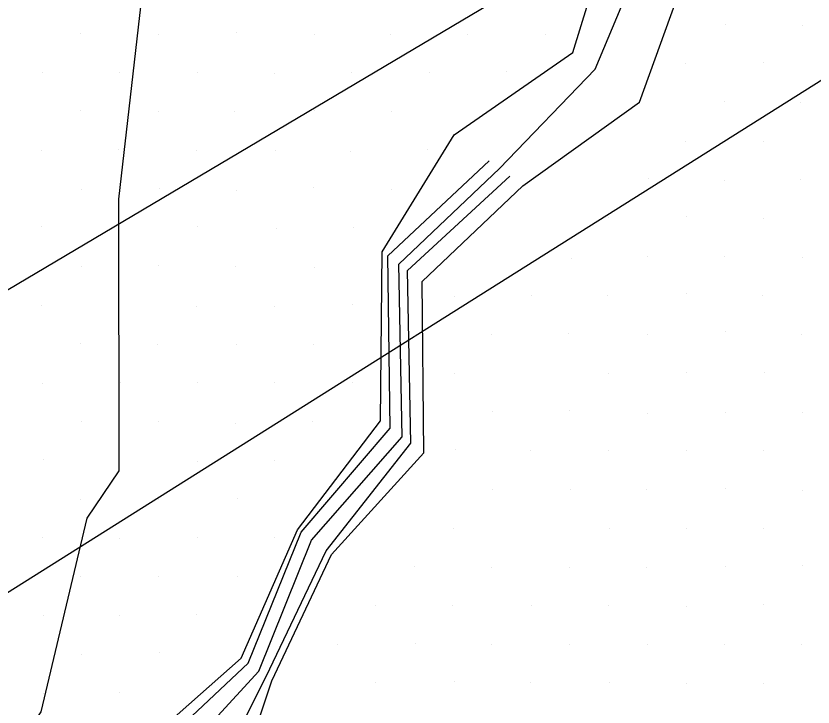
# Model space of a CAD drawing. Extents: x 1602514 to 1609837, y 863887 to 871157.
# Drawn here: x 1605729.9 to 1605875.4, y 867643 to 867769.2 of the extents above; entities that cross this region are included whole.
import ezdxf

# ---------------------------------------------------------------- set-up
doc = ezdxf.new("R2010")
doc.units = 0
for name, color, linetype in [('Survey-Flow line', 7, 'Continuous'), ('Survey-Ridge Lines', 7, 'Continuous'), ('Survey-Spot dirt', 7, 'Continuous'), ('Text General Notes', 7, 'Continuous')]:
    doc.layers.add(name, color=color, linetype=linetype)

msp = doc.modelspace()

# ---------------------------------------------------------------- linework, layer by layer
at = {"layer": 'Survey-Flow line'}
msp.add_lwpolyline([(1605680.59, 867532.38), (1605701.45, 867548.02), (1605714.54, 867569.41), (1605728.96, 867589.81), (1605745.78, 867608.44), (1605757.24, 867631.03), (1605774.21, 867649.54), (1605783.87, 867673.47), (1605800.39, 867692.31), (1605799.78, 867723.84), (1605818.17, 867741.3), (1605835.66, 867759.43), (1605841.16, 867772.69), (1605845.73, 867798.75), (1605839.14, 867822.96), (1605829.21, 867846.63), (1605821.01, 867870.58), (1605819.07, 867895.56), (1605815.76, 867920.32), (1605812.24, 867945.04), (1605805.99, 867969.31)], dxfattribs=at)
msp.add_lwpolyline([(1605680.59, 867532.38), (1605701.45, 867548.02), (1605714.54, 867569.41), (1605728.96, 867589.81), (1605745.78, 867608.44), (1605757.24, 867631.03), (1605774.21, 867649.54), (1605783.87, 867673.47), (1605800.39, 867692.31), (1605799.78, 867723.84), (1605818.17, 867741.3), (1605835.66, 867759.43), (1605841.16, 867772.69), (1605845.73, 867798.75), (1605839.14, 867822.96), (1605829.21, 867846.63), (1605821.01, 867870.58), (1605819.07, 867895.56), (1605815.76, 867920.32), (1605812.24, 867945.04), (1605805.99, 867969.31)], dxfattribs=at)
at = {"layer": 'Survey-Ridge Lines'}
for points in [[(1605683.61, 867530.15), (1605704.4, 867545.83), (1605719.16, 867565.98), (1605732.98, 867586.84), (1605749.86, 867605.41), (1605768.23, 867622.89), (1605776.6, 867647.77), (1605787.47, 867670.8), (1605804.36, 867689.37), (1605804.03, 867720.69), (1605822.42, 867738.15), (1605843.75, 867753.44), (1605851.25, 867774.36), (1605855.83, 867800.42), (1605849.22, 867824.63), (1605845.26, 867849.28), (1605829.35, 867871.95), (1605823.7, 867896.32), (1605819.85, 867920.99), (1605818.89, 867946.14), (1605809.64, 867969.91)], [(1605683.61, 867530.15), (1605704.4, 867545.83), (1605719.16, 867565.98), (1605732.98, 867586.84), (1605749.86, 867605.41), (1605768.23, 867622.89), (1605776.6, 867647.77), (1605787.47, 867670.8), (1605804.36, 867689.37), (1605804.03, 867720.69), (1605822.42, 867738.15), (1605843.75, 867753.44), (1605851.25, 867774.36), (1605855.83, 867800.42), (1605849.22, 867824.63), (1605845.26, 867849.28), (1605829.35, 867871.95), (1605823.7, 867896.32), (1605819.85, 867920.99), (1605818.89, 867946.14), (1605809.64, 867969.91)], [(1605675.53, 867536.13), (1605699.18, 867549.7), (1605712.26, 867571.09), (1605726.69, 867591.49), (1605741.69, 867611.46), (1605751.89, 867634.99), (1605771.01, 867651.91), (1605781.3, 867675.36), (1605796.45, 867695.23), (1605796.72, 867726.1), (1605809.86, 867747.45), (1605831.56, 867762.46), (1605834.37, 867771.57), (1605828.33, 867795.88), (1605829.73, 867821.41)], [(1605675.53, 867536.13), (1605699.18, 867549.7), (1605712.26, 867571.09), (1605726.69, 867591.49), (1605741.69, 867611.46), (1605751.89, 867634.99), (1605771.01, 867651.91), (1605781.3, 867675.36), (1605796.45, 867695.23), (1605796.72, 867726.1), (1605809.86, 867747.45), (1605831.56, 867762.46), (1605834.37, 867771.57), (1605828.33, 867795.88), (1605829.73, 867821.41)], [(1605675.33, 867597.3), (1605706.66, 867610.09), (1605724.47, 867627.61), (1605734.48, 867642.12), (1605742.89, 867677.47), (1605748.75, 867686.12), (1605748.68, 867735.68), (1605753.67, 867779.38), (1605753.86, 867809.41)], [(1605675.33, 867597.3), (1605706.66, 867610.09), (1605724.47, 867627.61), (1605734.48, 867642.12), (1605742.89, 867677.47), (1605748.75, 867686.12), (1605748.68, 867735.68), (1605753.67, 867779.38), (1605753.86, 867809.41)], [(1605727.2, 867591.11), (1605744.9, 867609.09), (1605753.76, 867633.6), (1605772.26, 867650.98), (1605781.93, 867674.9), (1605798.23, 867693.91), (1605797.75, 867725.34), (1605816.3, 867742.69)], [(1605727.2, 867591.11), (1605744.9, 867609.09), (1605753.76, 867633.6), (1605772.26, 867650.98), (1605781.93, 867674.9), (1605798.23, 867693.91), (1605797.75, 867725.34), (1605816.3, 867742.69)], [(1605730.31, 867588.81), (1605747.7, 867607.01), (1605764.16, 867625.9), (1605775.54, 867648.55), (1605786.54, 867671.49), (1605801.99, 867691.13), (1605801.38, 867722.65), (1605820.08, 867739.89)], [(1605730.31, 867588.81), (1605747.7, 867607.01), (1605764.16, 867625.9), (1605775.54, 867648.55), (1605786.54, 867671.49), (1605801.99, 867691.13), (1605801.38, 867722.65), (1605820.08, 867739.89)]]:
    msp.add_lwpolyline(points, dxfattribs=at)
at = {"layer": 'Survey-Spot dirt'}
for p, q in [((1605859.45, 867767.64), (1605859.45, 867767.64)), ((1605859.45, 867767.64), (1605859.45, 867767.64)), ((1605873.52, 867767.48), (1605873.52, 867767.48)), ((1605873.52, 867767.48), (1605873.52, 867767.48)), ((1605741.64, 867765.9), (1605741.64, 867765.9)), ((1605741.64, 867765.9), (1605741.64, 867765.9)), ((1605755.89, 867765.84), (1605755.89, 867765.84)), ((1605755.89, 867765.84), (1605755.89, 867765.84)), ((1605770.14, 867766.06), (1605770.14, 867766.06)), ((1605770.14, 867766.06), (1605770.14, 867766.06)), ((1605784.36, 867765.74), (1605784.36, 867765.74)), ((1605784.36, 867765.74), (1605784.36, 867765.74)), ((1605798.27, 867765.7), (1605798.27, 867765.7)), ((1605798.27, 867765.7), (1605798.27, 867765.7)), ((1605812.39, 867765.81), (1605812.39, 867765.81)), ((1605812.39, 867765.81), (1605812.39, 867765.81)), ((1605826.58, 867765.84), (1605826.58, 867765.84)), ((1605826.58, 867765.84), (1605826.58, 867765.84)), ((1605852.2, 867760.42), (1605852.2, 867760.42)), ((1605852.2, 867760.42), (1605852.2, 867760.42)), ((1605866.44, 867760.58), (1605866.44, 867760.58)), ((1605866.44, 867760.58), (1605866.44, 867760.58)), ((1605734.81, 867758.84), (1605734.81, 867758.84)), ((1605734.81, 867758.84), (1605734.81, 867758.84)), ((1605748.7, 867758.84), (1605748.7, 867758.84)), ((1605748.7, 867758.84), (1605748.7, 867758.84)), ((1605763.01, 867758.75), (1605763.01, 867758.75)), ((1605763.01, 867758.75), (1605763.01, 867758.75)), ((1605777.07, 867758.69), (1605777.07, 867758.69)), ((1605777.07, 867758.69), (1605777.07, 867758.69)), ((1605791.18, 867758.77), (1605791.18, 867758.77)), ((1605791.18, 867758.77), (1605791.18, 867758.77)), ((1605805.32, 867758.87), (1605805.32, 867758.87)), ((1605805.32, 867758.87), (1605805.32, 867758.87)), ((1605819.41, 867758.97), (1605819.41, 867758.97)), ((1605819.41, 867758.97), (1605819.41, 867758.97)), ((1605859.2, 867753.5), (1605859.2, 867753.5)), ((1605859.2, 867753.5), (1605859.2, 867753.5)), ((1605873.21, 867753.35), (1605873.21, 867753.35)), ((1605873.21, 867753.35), (1605873.21, 867753.35)), ((1605741.65, 867751.82), (1605741.65, 867751.82)), ((1605741.65, 867751.82), (1605741.65, 867751.82)), ((1605755.98, 867751.75), (1605755.98, 867751.75)), ((1605755.98, 867751.75), (1605755.98, 867751.75)), ((1605769.87, 867751.78), (1605769.87, 867751.78)), ((1605769.87, 867751.78), (1605769.87, 867751.78)), ((1605784.32, 867751.8), (1605784.32, 867751.8)), ((1605784.32, 867751.8), (1605784.32, 867751.8)), ((1605798.42, 867751.72), (1605798.42, 867751.72)), ((1605798.42, 867751.72), (1605798.42, 867751.72)), ((1605852.2, 867746.31), (1605852.2, 867746.31)), ((1605852.2, 867746.31), (1605852.2, 867746.31)), ((1605866.39, 867746.27), (1605866.39, 867746.27)), ((1605866.39, 867746.27), (1605866.39, 867746.27)), ((1605734.63, 867744.58), (1605734.63, 867744.58)), ((1605734.63, 867744.58), (1605734.63, 867744.58)), ((1605748.56, 867744.72), (1605748.56, 867744.72)), ((1605748.56, 867744.72), (1605748.56, 867744.72)), ((1605762.8, 867744.67), (1605762.8, 867744.67)), ((1605762.8, 867744.67), (1605762.8, 867744.67)), ((1605777.24, 867744.66), (1605777.24, 867744.66)), ((1605777.24, 867744.66), (1605777.24, 867744.66)), ((1605791.05, 867744.42), (1605791.05, 867744.42)), ((1605791.05, 867744.42), (1605791.05, 867744.42)), ((1605805.02, 867744.81), (1605805.02, 867744.81)), ((1605805.02, 867744.81), (1605805.02, 867744.81)), ((1605845.31, 867739.41), (1605845.31, 867739.41)), ((1605845.31, 867739.41), (1605845.31, 867739.41)), ((1605873.21, 867739.32), (1605873.21, 867739.32)), ((1605873.21, 867739.32), (1605873.21, 867739.32)), ((1605784.23, 867737.84), (1605784.23, 867737.84)), ((1605784.23, 867737.84), (1605784.23, 867737.84)), ((1605859.22, 867739.19), (1605859.22, 867739.19)), ((1605859.22, 867739.19), (1605859.22, 867739.19)), ((1605741.85, 867737.48), (1605741.85, 867737.48)), ((1605741.85, 867737.48), (1605741.85, 867737.48)), ((1605756.05, 867737.67), (1605756.05, 867737.67)), ((1605756.05, 867737.67), (1605756.05, 867737.67)), ((1605770.06, 867737.31), (1605770.06, 867737.31)), ((1605770.06, 867737.31), (1605770.06, 867737.31)), ((1605798.49, 867737.51), (1605798.49, 867737.51)), ((1605798.49, 867737.51), (1605798.49, 867737.51)), ((1605838.02, 867732.35), (1605838.02, 867732.35)), ((1605838.02, 867732.35), (1605838.02, 867732.35)), ((1605852.33, 867732.47), (1605852.33, 867732.47)), ((1605852.33, 867732.47), (1605852.33, 867732.47)), ((1605866.37, 867732.16), (1605866.37, 867732.16)), ((1605866.37, 867732.16), (1605866.37, 867732.16)), ((1605734.63, 867730.73), (1605734.63, 867730.73)), ((1605734.63, 867730.73), (1605734.63, 867730.73)), ((1605763.03, 867730.71), (1605763.03, 867730.71)), ((1605763.03, 867730.71), (1605763.03, 867730.71)), ((1605791.47, 867730.55), (1605791.47, 867730.55)), ((1605791.47, 867730.55), (1605791.47, 867730.55)), ((1605777.39, 867730.35), (1605777.39, 867730.35)), ((1605777.39, 867730.35), (1605777.39, 867730.35)), ((1605831.25, 867724.89), (1605831.25, 867724.89)), ((1605831.25, 867724.89), (1605831.25, 867724.89)), ((1605845.15, 867725.15), (1605845.15, 867725.15)), ((1605845.15, 867725.15), (1605845.15, 867725.15)), ((1605859.21, 867725.32), (1605859.21, 867725.32)), ((1605859.21, 867725.32), (1605859.21, 867725.32)), ((1605873.57, 867725.03), (1605873.57, 867725.03)), ((1605873.57, 867725.03), (1605873.57, 867725.03)), ((1605741.87, 867723.33), (1605741.87, 867723.33)), ((1605741.87, 867723.33), (1605741.87, 867723.33)), ((1605755.95, 867723.65), (1605755.95, 867723.65)), ((1605755.95, 867723.65), (1605755.95, 867723.65)), ((1605769.91, 867723.48), (1605769.91, 867723.48)), ((1605769.91, 867723.48), (1605769.91, 867723.48)), ((1605784.33, 867723.27), (1605784.33, 867723.27)), ((1605784.33, 867723.27), (1605784.33, 867723.27)), ((1605810, 867717.89), (1605810, 867717.89)), ((1605810, 867717.89), (1605810, 867717.89)), ((1605823.95, 867718.05), (1605823.95, 867718.05)), ((1605823.95, 867718.05), (1605823.95, 867718.05)), ((1605837.91, 867718.11), (1605837.91, 867718.11)), ((1605837.91, 867718.11), (1605837.91, 867718.11)), ((1605852.3, 867718.43), (1605852.3, 867718.43)), ((1605852.3, 867718.43), (1605852.3, 867718.43)), ((1605866.2, 867718.15), (1605866.2, 867718.15)), ((1605866.2, 867718.15), (1605866.2, 867718.15)), ((1605734.62, 867716.36), (1605734.62, 867716.36)), ((1605734.62, 867716.36), (1605734.62, 867716.36)), ((1605748.69, 867716.3), (1605748.69, 867716.3)), ((1605748.69, 867716.3), (1605748.69, 867716.3)), ((1605762.89, 867716.14), (1605762.89, 867716.14)), ((1605762.89, 867716.14), (1605762.89, 867716.14)), ((1605777.15, 867716.19), (1605777.15, 867716.19)), ((1605777.15, 867716.19), (1605777.15, 867716.19)), ((1605791.3, 867716.51), (1605791.3, 867716.51)), ((1605791.3, 867716.51), (1605791.3, 867716.51)), ((1605816.78, 867710.95), (1605816.78, 867710.95)), ((1605816.78, 867710.95), (1605816.78, 867710.95)), ((1605830.84, 867711.11), (1605830.84, 867711.11)), ((1605830.84, 867711.11), (1605830.84, 867711.11)), ((1605845.18, 867711.05), (1605845.18, 867711.05)), ((1605845.18, 867711.05), (1605845.18, 867711.05)), ((1605859.35, 867711.51), (1605859.35, 867711.51)), ((1605859.35, 867711.51), (1605859.35, 867711.51)), ((1605873.35, 867711), (1605873.35, 867711)), ((1605873.35, 867711), (1605873.35, 867711)), ((1605741.62, 867709.33), (1605741.62, 867709.33)), ((1605741.62, 867709.33), (1605741.62, 867709.33)), ((1605755.76, 867709.25), (1605755.76, 867709.25)), ((1605755.76, 867709.25), (1605755.76, 867709.25)), ((1605770.13, 867709.25), (1605770.13, 867709.25)), ((1605770.13, 867709.25), (1605770.13, 867709.25)), ((1605784.18, 867709.1), (1605784.18, 867709.1)), ((1605784.18, 867709.1), (1605784.18, 867709.1)), ((1605809.95, 867703.9), (1605809.95, 867703.9)), ((1605809.95, 867703.9), (1605809.95, 867703.9)), ((1605838.03, 867703.9), (1605838.03, 867703.9)), ((1605838.03, 867703.9), (1605838.03, 867703.9)), ((1605852.27, 867703.98), (1605852.27, 867703.98)), ((1605852.27, 867703.98), (1605852.27, 867703.98)), ((1605866.48, 867704.13), (1605866.48, 867704.13)), ((1605866.48, 867704.13), (1605866.48, 867704.13)), ((1605734.74, 867702.06), (1605734.74, 867702.06)), ((1605734.74, 867702.06), (1605734.74, 867702.06)), ((1605748.98, 867702.27), (1605748.98, 867702.27)), ((1605748.98, 867702.27), (1605748.98, 867702.27)), ((1605763.07, 867702.18), (1605763.07, 867702.18)), ((1605763.07, 867702.18), (1605763.07, 867702.18)), ((1605777.03, 867702.17), (1605777.03, 867702.17)), ((1605777.03, 867702.17), (1605777.03, 867702.17)), ((1605791.24, 867702.25), (1605791.24, 867702.25)), ((1605791.24, 867702.25), (1605791.24, 867702.25)), ((1605830.91, 867697.05), (1605830.91, 867697.05)), ((1605830.91, 867697.05), (1605830.91, 867697.05)), ((1605816.91, 867696.93), (1605816.91, 867696.93)), ((1605816.91, 867696.93), (1605816.91, 867696.93)), ((1605845.26, 867696.61), (1605845.26, 867696.61)), ((1605845.26, 867696.61), (1605845.26, 867696.61)), ((1605859.41, 867696.77), (1605859.41, 867696.77)), ((1605859.41, 867696.77), (1605859.41, 867696.77)), ((1605873.56, 867696.83), (1605873.56, 867696.83)), ((1605873.56, 867696.83), (1605873.56, 867696.83)), ((1605741.82, 867695.14), (1605741.82, 867695.14)), ((1605741.82, 867695.14), (1605741.82, 867695.14)), ((1605755.87, 867695.13), (1605755.87, 867695.13)), ((1605755.87, 867695.13), (1605755.87, 867695.13)), ((1605770.04, 867694.75), (1605770.04, 867694.75)), ((1605770.04, 867694.75), (1605770.04, 867694.75)), ((1605784.02, 867695.19), (1605784.02, 867695.19)), ((1605784.02, 867695.19), (1605784.02, 867695.19)), ((1605810.06, 867690), (1605810.06, 867690)), ((1605810.06, 867690), (1605810.06, 867690)), ((1605823.88, 867689.9), (1605823.88, 867689.9)), ((1605823.88, 867689.9), (1605823.88, 867689.9)), ((1605838.04, 867689.79), (1605838.04, 867689.79)), ((1605838.04, 867689.79), (1605838.04, 867689.79)), ((1605852.23, 867689.78), (1605852.23, 867689.78)), ((1605852.23, 867689.78), (1605852.23, 867689.78)), ((1605866.38, 867689.76), (1605866.38, 867689.76)), ((1605866.38, 867689.76), (1605866.38, 867689.76)), ((1605734.87, 867688.22), (1605734.87, 867688.22)), ((1605734.87, 867688.22), (1605734.87, 867688.22)), ((1605748.72, 867688.13), (1605748.72, 867688.13)), ((1605748.72, 867688.13), (1605748.72, 867688.13)), ((1605763.1, 867687.82), (1605763.1, 867687.82)), ((1605763.1, 867687.82), (1605763.1, 867687.82)), ((1605777.17, 867687.99), (1605777.17, 867687.99)), ((1605777.17, 867687.99), (1605777.17, 867687.99)), ((1605816.88, 867682.66), (1605816.88, 867682.66)), ((1605816.88, 867682.66), (1605816.88, 867682.66)), ((1605831.11, 867682.76), (1605831.11, 867682.76)), ((1605831.11, 867682.76), (1605831.11, 867682.76)), ((1605845.03, 867682.71), (1605845.03, 867682.71)), ((1605845.03, 867682.71), (1605845.03, 867682.71)), ((1605859.36, 867682.87), (1605859.36, 867682.87)), ((1605859.36, 867682.87), (1605859.36, 867682.87)), ((1605873.43, 867682.54), (1605873.43, 867682.54)), ((1605873.43, 867682.54), (1605873.43, 867682.54)), ((1605741.7, 867680.94), (1605741.7, 867680.94)), ((1605741.7, 867680.94), (1605741.7, 867680.94)), ((1605755.98, 867680.96), (1605755.98, 867680.96)), ((1605755.98, 867680.96), (1605755.98, 867680.96)), ((1605770.24, 867680.99), (1605770.24, 867680.99)), ((1605770.24, 867680.99), (1605770.24, 867680.99)), ((1605809.73, 867675.63), (1605809.73, 867675.63)), ((1605809.73, 867675.63), (1605809.73, 867675.63)), ((1605838.29, 867675.52), (1605838.29, 867675.52)), ((1605838.29, 867675.52), (1605838.29, 867675.52)), ((1605852.31, 867675.61), (1605852.31, 867675.61)), ((1605852.31, 867675.61), (1605852.31, 867675.61)), ((1605866.33, 867675.61), (1605866.33, 867675.61)), ((1605866.33, 867675.61), (1605866.33, 867675.61)), ((1605734.74, 867673.93), (1605734.74, 867673.93)), ((1605734.74, 867673.93), (1605734.74, 867673.93)), ((1605748.74, 867673.82), (1605748.74, 867673.82)), ((1605748.74, 867673.82), (1605748.74, 867673.82)), ((1605762.98, 867673.85), (1605762.98, 867673.85)), ((1605762.98, 867673.85), (1605762.98, 867673.85)), ((1605777.14, 867673.86), (1605777.14, 867673.86)), ((1605777.14, 867673.86), (1605777.14, 867673.86)), ((1605802.71, 867668.58), (1605802.71, 867668.58)), ((1605802.71, 867668.58), (1605802.71, 867668.58)), ((1605816.71, 867668.53), (1605816.71, 867668.53)), ((1605816.71, 867668.53), (1605816.71, 867668.53)), ((1605830.87, 867668.43), (1605830.87, 867668.43)), ((1605830.87, 867668.43), (1605830.87, 867668.43)), ((1605845.04, 867668.5), (1605845.04, 867668.5)), ((1605845.04, 867668.5), (1605845.04, 867668.5)), ((1605859.41, 867668.62), (1605859.41, 867668.62)), ((1605859.41, 867668.62), (1605859.41, 867668.62)), ((1605873.49, 867668.74), (1605873.49, 867668.74)), ((1605873.49, 867668.74), (1605873.49, 867668.74)), ((1605741.67, 867666.76), (1605741.67, 867666.76)), ((1605741.67, 867666.76), (1605741.67, 867666.76)), ((1605755.99, 867666.82), (1605755.99, 867666.82)), ((1605755.99, 867666.82), (1605755.99, 867666.82)), ((1605770.28, 867666.79), (1605770.28, 867666.79)), ((1605770.28, 867666.79), (1605770.28, 867666.79)), ((1605795.59, 867661.45), (1605795.59, 867661.45)), ((1605795.59, 867661.45), (1605795.59, 867661.45)), ((1605809.65, 867661.44), (1605809.65, 867661.44)), ((1605809.65, 867661.44), (1605809.65, 867661.44)), ((1605823.95, 867661.58), (1605823.95, 867661.58)), ((1605823.95, 867661.58), (1605823.95, 867661.58)), ((1605838.07, 867661.6), (1605838.07, 867661.6)), ((1605838.07, 867661.6), (1605838.07, 867661.6)), ((1605852.35, 867661.4), (1605852.35, 867661.4)), ((1605852.35, 867661.4), (1605852.35, 867661.4)), ((1605866.29, 867661.64), (1605866.29, 867661.64)), ((1605866.29, 867661.64), (1605866.29, 867661.64)), ((1605734.84, 867659.73), (1605734.84, 867659.73)), ((1605734.84, 867659.73), (1605734.84, 867659.73)), ((1605748.85, 867659.76), (1605748.85, 867659.76)), ((1605748.85, 867659.76), (1605748.85, 867659.76)), ((1605762.85, 867659.93), (1605762.85, 867659.93)), ((1605762.85, 867659.93), (1605762.85, 867659.93)), ((1605788.6, 867654.37), (1605788.6, 867654.37)), ((1605788.6, 867654.37), (1605788.6, 867654.37)), ((1605802.74, 867654.55), (1605802.74, 867654.55)), ((1605802.74, 867654.55), (1605802.74, 867654.55)), ((1605816.74, 867654.44), (1605816.74, 867654.44)), ((1605816.74, 867654.44), (1605816.74, 867654.44)), ((1605831.03, 867654.43), (1605831.03, 867654.43)), ((1605831.03, 867654.43), (1605831.03, 867654.43)), ((1605845.22, 867654.38), (1605845.22, 867654.38)), ((1605845.22, 867654.38), (1605845.22, 867654.38)), ((1605859.19, 867654.46), (1605859.19, 867654.46)), ((1605859.19, 867654.46), (1605859.19, 867654.46)), ((1605873.37, 867654.45), (1605873.37, 867654.45)), ((1605873.37, 867654.45), (1605873.37, 867654.45)), ((1605741.77, 867652.62), (1605741.77, 867652.62)), ((1605741.77, 867652.62), (1605741.77, 867652.62)), ((1605756.17, 867652.94), (1605756.17, 867652.94)), ((1605756.17, 867652.94), (1605756.17, 867652.94)), ((1605809.93, 867647.58), (1605809.93, 867647.58)), ((1605809.93, 867647.58), (1605809.93, 867647.58)), ((1605795.55, 867647.42), (1605795.55, 867647.42)), ((1605795.55, 867647.42), (1605795.55, 867647.42)), ((1605823.91, 867647.38), (1605823.91, 867647.38)), ((1605823.91, 867647.38), (1605823.91, 867647.38)), ((1605838.22, 867647.4), (1605838.22, 867647.4)), ((1605838.22, 867647.4), (1605838.22, 867647.4)), ((1605852.24, 867647.35), (1605852.24, 867647.35)), ((1605852.24, 867647.35), (1605852.24, 867647.35)), ((1605866.42, 867647.22), (1605866.42, 867647.22)), ((1605866.42, 867647.22), (1605866.42, 867647.22)), ((1605734.9, 867645.48), (1605734.9, 867645.48)), ((1605734.9, 867645.48), (1605734.9, 867645.48)), ((1605748.81, 867645.62), (1605748.81, 867645.62)), ((1605748.81, 867645.62), (1605748.81, 867645.62))]:
    msp.add_line(p, q, dxfattribs=at)
at = {"layer": 'Text General Notes'}
for p in [(1605198.57, 867330.41), (1605198.57, 867330.41), (1605487.94, 867576.47), (1605487.94, 867576.47)]:
    msp.add_line(p, (1607257.14, 868626.42), dxfattribs=at)

doc.saveas('drawing.dxf')
